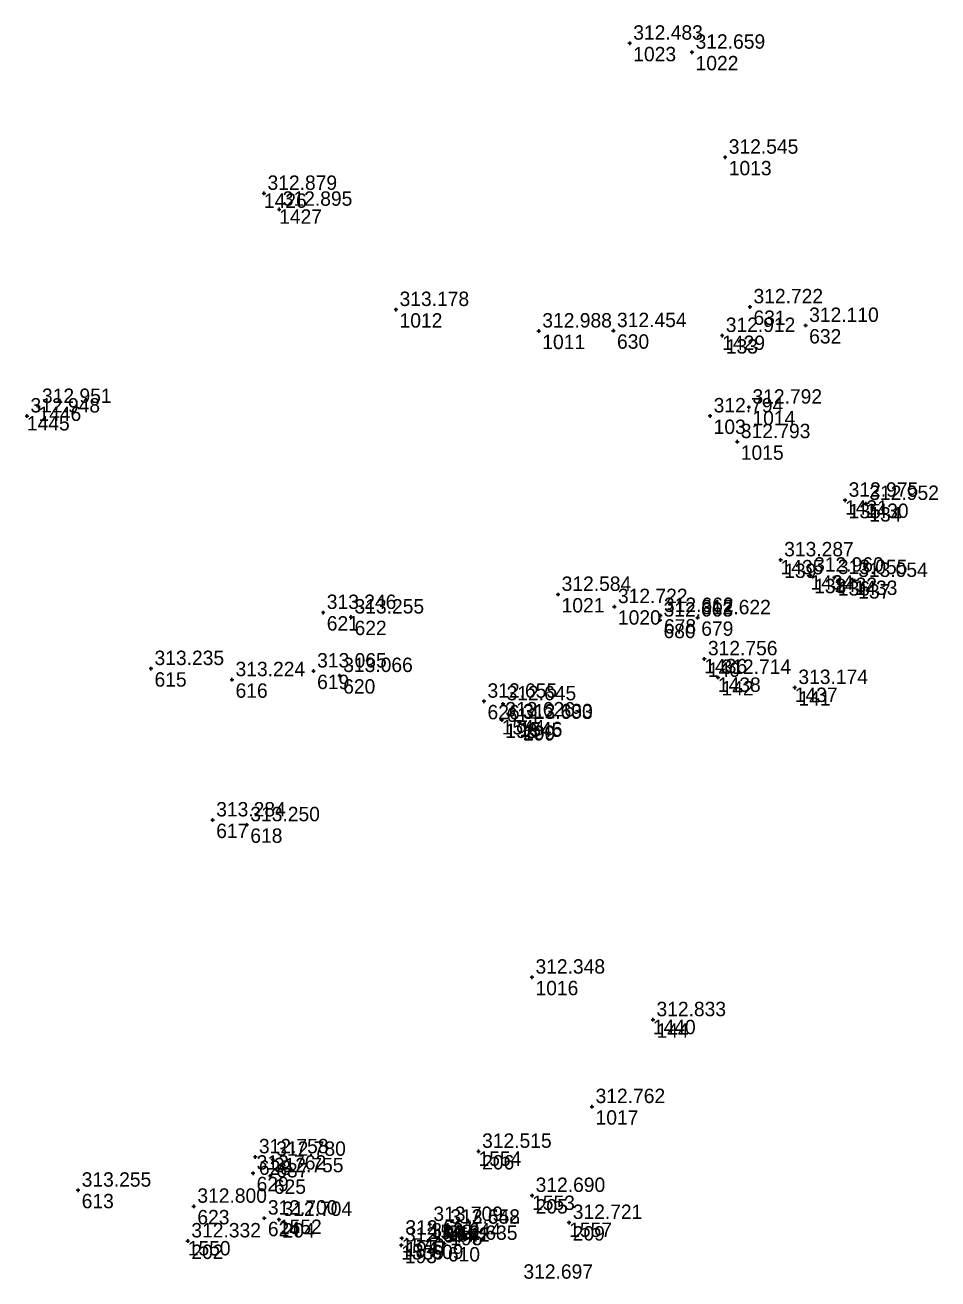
# Model space of a CAD drawing. Extents: x -829398 to -819400, y -1074439 to -1067977.
# Drawn here: x -820794 to -820717.9, y -1068613.2 to -1068508.7 of the extents above; entities that cross this region are included whole.
import ezdxf

# ---------------------------------------------------------------- set-up
doc = ezdxf.new("R2010")
doc.units = 0
for name, color, linetype in [('Vrstva 60', 7, 'Continuous'), ('Vrstva 61', 7, 'Continuous'), ('Čísla bodů_doměření_2012', 7, 'Continuous')]:
    doc.layers.add(name, color=color, linetype=linetype)

# ---------------------------------------------------------------- blocks, each defined once
blk = doc.blocks.new('BOD')
at = {"layer": 'Čísla bodů_doměření_2012'}
for p, q in [((-0.15, 0), (0.15, 0)), ((0, -0.15), (0, 0.15))]:
    blk.add_line(p, q, dxfattribs=at)

msp = doc.modelspace()

# ---------------------------------------------------------------- block references
at = {"layer": 'Vrstva 60'}
for p in [(-820743.58, -1068510.206), (-820738.384, -1068510.959), (-820735.62, -1068519.711), (-820774.071, -1068522.725), (-820772.801, -1068524.05), (-820763.062, -1068532.408), (-820733.558, -1068532.182), (-820751.163, -1068534.2), (-820744.936, -1068534.169), (-820735.869, -1068534.572), (-820735.869, -1068534.572), (-820728.917, -1068533.734), (-820792.873, -1068540.49), (-820733.643, -1068540.547), (-820793.832, -1068541.284), (-820736.879, -1068541.276), (-820734.613, -1068543.424), (-820725.626, -1068548.304), (-820725.626, -1068548.304), (-820723.902, -1068548.574), (-820723.902, -1068548.574), (-820730.999, -1068553.275), (-820730.999, -1068553.275), (-820728.504, -1068554.55), (-820728.504, -1068554.55), (-820726.528, -1068554.749), (-820726.528, -1068554.749), (-820724.83, -1068554.995), (-820724.83, -1068554.995), (-820749.552, -1068556.155), (-820744.857, -1068557.172), (-820769.132, -1068557.662), (-820766.817, -1068558.042), (-820741.06, -1068558.297), (-820741.018, -1068557.915), (-820737.914, -1068558.101), (-820737.357, -1068561.525), (-820737.357, -1068561.525), (-820783.49, -1068562.338), (-820769.935, -1068562.542), (-820776.735, -1068563.267), (-820767.762, -1068562.92), (-820736.225, -1068563.073), (-820736.225, -1068563.073), (-820729.816, -1068563.917), (-820729.816, -1068563.917), (-820755.733, -1068565.061), (-820754.141, -1068565.279), (-820754.247, -1068566.62), (-820754.247, -1068566.62), (-820752.768, -1068566.828), (-820752.768, -1068566.828), (-820752.76, -1068566.773), (-820752.76, -1068566.773), (-820778.349, -1068574.959), (-820775.505, -1068575.358), (-820751.731, -1068588.063), (-820741.646, -1068591.61), (-820741.646, -1068591.61), (-820746.721, -1068598.853), (-820774.788, -1068603.041), (-820773.342, -1068603.249), (-820756.182, -1068602.585), (-820756.182, -1068602.585), (-820774.979, -1068604.402), (-820773.541, -1068604.62), (-820789.562, -1068605.822), (-820751.719, -1068606.263), (-820751.719, -1068606.263), (-820779.92, -1068607.162), (-820774.043, -1068608.149), (-820772.82, -1068608.263), (-820772.82, -1068608.263), (-820760.245, -1068608.682), (-820760.245, -1068608.682), (-820748.627, -1068608.513), (-820748.627, -1068608.513), (-820762.577, -1068609.821), (-820762.577, -1068609.821), (-820758.83, -1068608.909), (-820758.83, -1068608.909), (-820758.823, -1068608.907), (-820758.823, -1068608.907), (-820780.421, -1068610.051), (-820780.421, -1068610.051), (-820762.62, -1068610.401), (-820762.62, -1068610.401), (-820760.415, -1068610.054), (-820759.034, -1068610.255)]:
    msp.add_blockref('BOD', p, dxfattribs=at)

# ---------------------------------------------------------------- texts
for s, p in [('1023', (-820743.28, -1068511.706)), ('1022', (-820738.084, -1068512.459)), ('1013', (-820735.32, -1068521.211)), ('1426', (-820774.071, -1068523.925)), ('1427', (-820772.801, -1068525.25)), ('1012', (-820762.762, -1068533.908)), ('631', (-820733.258, -1068533.682)), ('632', (-820728.617, -1068535.234)), ('1011', (-820750.863, -1068535.7)), ('630', (-820744.636, -1068535.669)), ('1429', (-820735.869, -1068535.772)), ('133', (-820735.569, -1068536.072)), ('1446', (-820792.873, -1068541.69)), ('1445', (-820793.832, -1068542.484)), ('103', (-820736.579, -1068542.776)), ('1014', (-820733.343, -1068542.047)), ('1015', (-820734.313, -1068544.924)), ('1431', (-820725.626, -1068549.504)), ('135', (-820725.326, -1068549.804)), ('1430', (-820723.902, -1068549.774)), ('134', (-820723.602, -1068550.074)), ('1435', (-820730.999, -1068554.475)), ('139', (-820730.699, -1068554.775)), ('1434', (-820728.504, -1068555.75)), ('138', (-820728.204, -1068556.05)), ('1432', (-820726.528, -1068555.949)), ('136', (-820726.228, -1068556.249)), ('1433', (-820724.83, -1068556.195)), ('137', (-820724.53, -1068556.495)), ('1021', (-820749.252, -1068557.655)), ('621', (-820768.832, -1068559.162)), ('622', (-820766.517, -1068559.542)), ('1020', (-820744.557, -1068558.672)), ('678', (-820740.718, -1068559.415)), ('679', (-820737.614, -1068559.601)), ('680', (-820740.76, -1068559.797)), ('1436', (-820737.357, -1068562.725)), ('615', (-820783.19, -1068563.838)), ('140', (-820737.057, -1068563.025)), ('616', (-820776.435, -1068564.767)), ('619', (-820769.635, -1068564.042)), ('620', (-820767.462, -1068564.42)), ('1438', (-820736.225, -1068564.273)), ('142', (-820735.925, -1068564.573)), ('1437', (-820729.816, -1068565.117)), ('141', (-820729.516, -1068565.417)), ('626', (-820755.433, -1068566.561)), ('614', (-820753.841, -1068566.779)), ('1544', (-820754.247, -1068567.82)), ('1545', (-820752.768, -1068568.028)), ('1546', (-820752.76, -1068567.973)), ('198', (-820753.947, -1068568.12)), ('200', (-820752.46, -1068568.273)), ('199', (-820752.468, -1068568.328)), ('617', (-820778.049, -1068576.459)), ('618', (-820775.205, -1068576.858)), ('1016', (-820751.431, -1068589.563)), ('1440', (-820741.646, -1068592.81)), ('144', (-820741.346, -1068593.11)), ('1017', (-820746.421, -1068600.353)), ('628', (-820774.488, -1068604.541)), ('1554', (-820756.182, -1068603.785)), ('206', (-820755.882, -1068604.085)), ('637', (-820773.042, -1068604.749)), ('629', (-820774.679, -1068605.902)), ('625', (-820773.241, -1068606.12)), ('613', (-820789.262, -1068607.322)), ('1553', (-820751.719, -1068607.463)), ('205', (-820751.419, -1068607.763)), ('623', (-820779.62, -1068608.662)), ('624', (-820773.743, -1068609.649)), ('1552', (-820772.82, -1068609.463)), ('204', (-820772.52, -1068609.763)), ('1557', (-820748.627, -1068609.713)), ('1543', (-820760.245, -1068609.882)), ('197', (-820759.945, -1068610.182)), ('1542', (-820758.83, -1068610.109)), ('1541', (-820758.823, -1068610.107)), ('196', (-820758.53, -1068610.409)), ('195', (-820758.523, -1068610.407)), ('209', (-820748.327, -1068610.013)), ('1550', (-820780.421, -1068611.251)), ('202', (-820780.121, -1068611.551)), ('1539', (-820762.62, -1068611.601)), ('1540', (-820762.577, -1068611.021)), ('193', (-820762.32, -1068611.901)), ('194', (-820762.277, -1068611.321)), ('609', (-820760.115, -1068611.554)), ('610', (-820758.734, -1068611.755))]:
    msp.add_text(s, height=1.2, dxfattribs=at).set_placement(p)
at = {"layer": 'Vrstva 61'}
for s, p in [('312.483', (-820743.28, -1068509.906)), ('312.659', (-820738.084, -1068510.659)), ('312.545', (-820735.32, -1068519.411)), ('312.879', (-820773.771, -1068522.425)), ('312.895', (-820772.501, -1068523.75)), ('313.178', (-820762.762, -1068532.108)), ('312.722', (-820733.258, -1068531.882)), ('312.110', (-820728.617, -1068533.434)), ('312.988', (-820750.863, -1068533.9)), ('312.454', (-820744.636, -1068533.869)), ('312.912', (-820735.569, -1068534.272)), ('312.951', (-820792.573, -1068540.19)), ('312.792', (-820733.343, -1068540.247)), ('312.948', (-820793.532, -1068540.984)), ('312.794', (-820736.579, -1068540.976)), ('312.793', (-820734.313, -1068543.124)), ('312.975', (-820725.326, -1068548.004)), ('312.952', (-820723.602, -1068548.274)), ('313.287', (-820730.699, -1068552.975)), ('312.960', (-820728.204, -1068554.25)), ('313.055', (-820726.228, -1068554.449)), ('313.054', (-820724.53, -1068554.695)), ('312.584', (-820749.252, -1068555.855)), ('313.246', (-820768.832, -1068557.362)), ('312.722', (-820744.557, -1068556.872)), ('313.255', (-820766.517, -1068557.742)), ('312.663', (-820740.76, -1068557.997)), ('312.662', (-820740.718, -1068557.615)), ('312.622', (-820737.614, -1068557.801)), ('312.756', (-820737.057, -1068561.225)), ('313.235', (-820783.19, -1068562.038)), ('313.065', (-820769.635, -1068562.242)), ('313.066', (-820767.462, -1068562.62)), ('312.714', (-820735.925, -1068562.773)), ('313.224', (-820776.435, -1068562.967)), ('313.174', (-820729.516, -1068563.617)), ('312.655', (-820755.433, -1068564.761)), ('312.645', (-820753.841, -1068564.979)), ('313.626', (-820753.947, -1068566.32)), ('313.693', (-820752.468, -1068566.528)), ('312.630', (-820752.46, -1068566.473)), ('313.284', (-820778.049, -1068574.659)), ('313.250', (-820775.205, -1068575.058)), ('312.348', (-820751.431, -1068587.763)), ('312.833', (-820741.346, -1068591.31)), ('312.762', (-820746.421, -1068598.553)), ('312.515', (-820755.882, -1068602.285)), ('312.758', (-820774.488, -1068602.741)), ('312.780', (-820773.042, -1068602.949)), ('312.762', (-820774.679, -1068604.102)), ('312.755', (-820773.241, -1068604.32)), ('313.255', (-820789.262, -1068605.522)), ('312.690', (-820751.419, -1068605.963)), ('312.800', (-820779.62, -1068606.862)), ('312.700', (-820773.743, -1068607.849)), ('312.704', (-820772.52, -1068607.963)), ('313.709', (-820759.945, -1068608.382)), ('313.642', (-820758.53, -1068608.609)), ('312.558', (-820758.523, -1068608.607)), ('312.721', (-820748.327, -1068608.213)), ('312.332', (-820780.121, -1068609.751)), ('312.661', (-820762.277, -1068609.521)), ('312.644', (-820760.115, -1068609.754)), ('312.634', (-820762.32, -1068610.101)), ('312.635', (-820758.734, -1068609.955)), ('312.697', (-820752.438, -1068613.195))]:
    msp.add_text(s, height=1.2, dxfattribs=at).set_placement(p)

doc.saveas('drawing.dxf')
